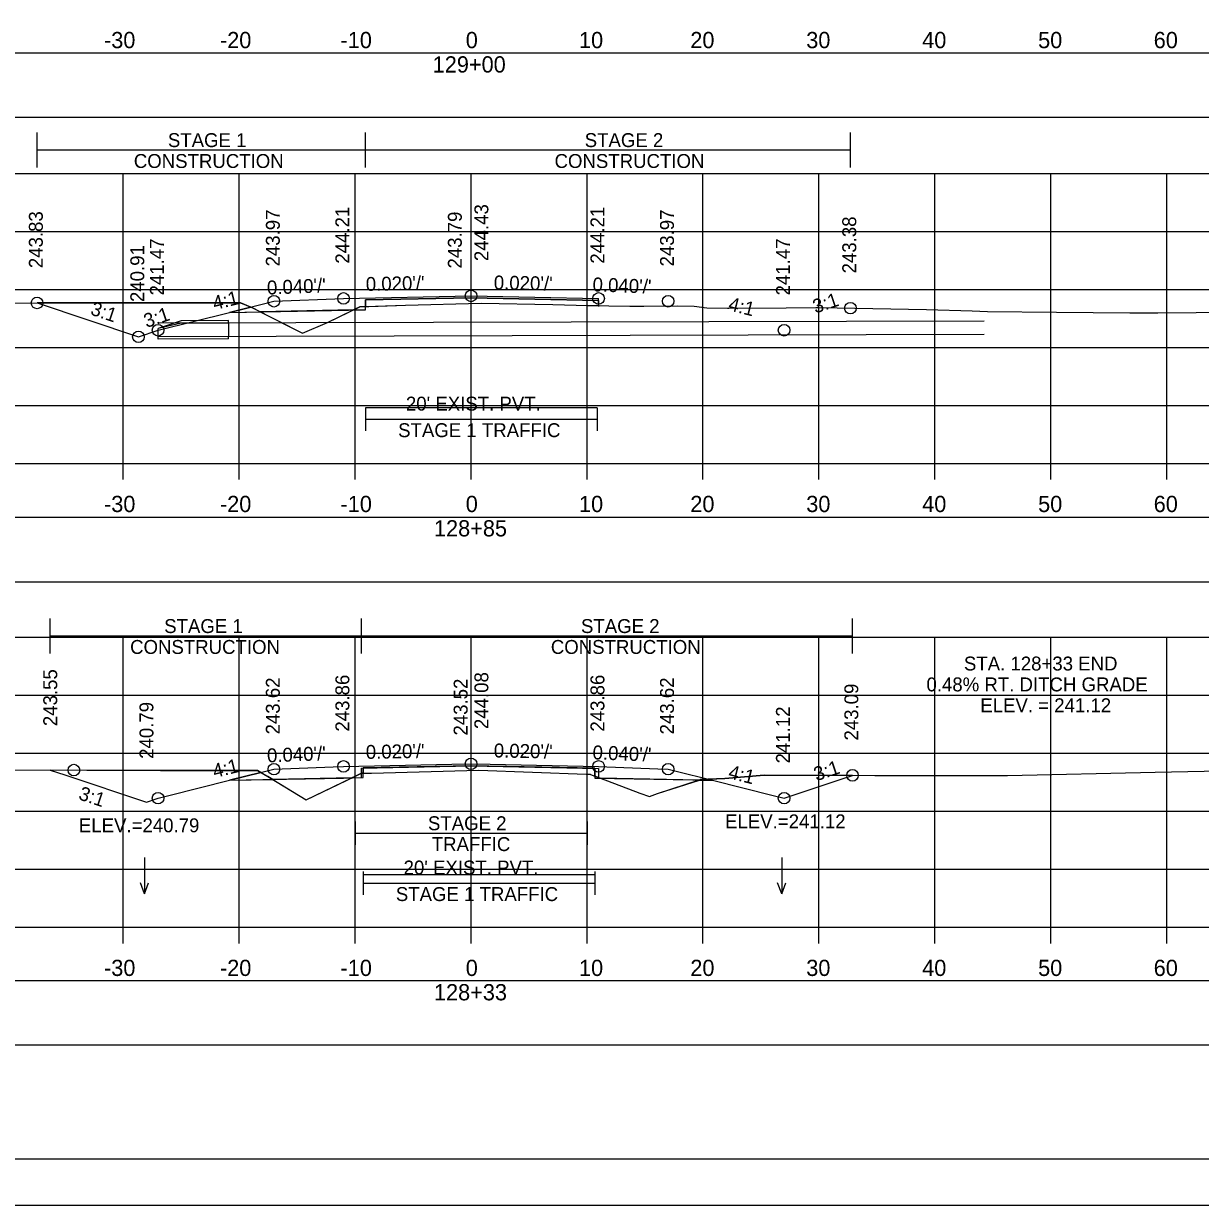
# Model space of a CAD drawing. Extents: x 1369627 to 1374022, y 380035 to 398173.
# Drawn here: x 1370140.6 to 1370242.1, y 382381.6 to 382483.5 of the extents above; entities that cross this region are included whole.
import ezdxf

# ---------------------------------------------------------------- set-up
doc = ezdxf.new("R2010")
doc.units = 0
for name, color, linetype in [('Default', 7, 'Continuous'), ('R_Alt Surface', 7, 'Continuous'), ('R_Axis', 7, 'Continuous'), ('R_Axis Annot', 7, 'Continuous'), ('R_Border', 7, 'Continuous'), ('R_Border Notes', 7, 'Continuous'), ('R_Draft', 7, 'Continuous'), ('R_Exist Surface', 7, 'Continuous'), ('R_Fin Surface', 7, 'Continuous'), ('R_Grid', 7, 'Continuous'), ('R_MOT', 7, 'Continuous'), ('R_No Plot', 7, 'Continuous'), ('R_Water', 7, 'Continuous'), ('R_Water Annot', 7, 'Continuous'), ('R_Xsect Elev', 7, 'Continuous'), ('R_Xsect Slope', 7, 'Continuous'), ('T_Vehicle Path Rt', 7, 'Continuous')]:
    doc.layers.add(name, color=color, linetype=linetype)

msp = doc.modelspace()

# ---------------------------------------------------------------- linework, layer by layer
at = {"layer": 'Default'}
for points in [[(1370029.24, 382475.43), (1370329.24, 382475.43), (1370329.24, 382480.95), (1370029.24, 382480.95)], [(1370029.24, 382435.36), (1370329.24, 382435.36), (1370329.24, 382440.89), (1370029.24, 382440.89)], [(1370029.24, 382395.42), (1370329.24, 382395.42), (1370329.24, 382400.94), (1370029.24, 382400.94)]]:
    msp.add_lwpolyline(points, close=True, dxfattribs=at)
at = {"layer": 'R_Alt Surface'}
for points in [[(1370158.41, 382458.59), (1370170.12, 382458.82), (1370170.12, 382459.66), (1370179.24, 382459.84), (1370190.24, 382459.62), (1370190.24, 382459.79)], [(1370158.41, 382418.24), (1370169.92, 382418.47), (1370169.92, 382419.31), (1370179.24, 382419.49), (1370189.92, 382419.28), (1370189.92, 382418.44), (1370200.07, 382418.24)]]:
    msp.add_lwpolyline(points, dxfattribs=at)
at = {"layer": 'R_Axis'}
for p, q in [((1370029.24, 382445.57), (1370329.24, 382445.57)), ((1370149.24, 382444.17), (1370149.24, 382445.57)), ((1370159.24, 382444.17), (1370159.24, 382445.57)), ((1370169.24, 382444.17), (1370169.24, 382445.57)), ((1370179.24, 382444.17), (1370179.24, 382445.57)), ((1370189.24, 382444.17), (1370189.24, 382445.57)), ((1370199.24, 382444.17), (1370199.24, 382445.57)), ((1370209.24, 382444.17), (1370209.24, 382445.57)), ((1370219.24, 382444.17), (1370219.24, 382445.57)), ((1370229.24, 382444.17), (1370229.24, 382445.57)), ((1370239.24, 382444.17), (1370239.24, 382445.57)), ((1370029.24, 382405.57), (1370329.24, 382405.57)), ((1370149.24, 382404.17), (1370149.24, 382405.57)), ((1370159.24, 382404.17), (1370159.24, 382405.57)), ((1370169.24, 382404.17), (1370169.24, 382405.57)), ((1370179.24, 382404.17), (1370179.24, 382405.57)), ((1370189.24, 382404.17), (1370189.24, 382405.57)), ((1370199.24, 382404.17), (1370199.24, 382405.57)), ((1370209.24, 382404.17), (1370209.24, 382405.57)), ((1370219.24, 382404.17), (1370219.24, 382405.57)), ((1370229.24, 382404.17), (1370229.24, 382405.57)), ((1370239.24, 382404.17), (1370239.24, 382405.57))]:
    msp.add_line(p, q, dxfattribs=at)
at = {"layer": 'R_Border'}
msp.add_line((1370337.42, 382385.57), (1370021.24, 382385.57), dxfattribs=at)
at = {"layer": 'R_Draft'}
for p, q in [((1370154.24, 382457.87), (1370152.24, 382457.2)), ((1370158.32, 382457.88), (1370154.24, 382457.87)), ((1370158.32, 382457.67), (1370158.32, 382457.88)), ((1370154.24, 382457.66), (1370152.24, 382457.2)), ((1370152.24, 382456.49), (1370152.24, 382457.2)), ((1370158.32, 382457.67), (1370154.24, 382457.66)), ((1370158.32, 382457.67), (1370158.32, 382456.5)), ((1370158.32, 382456.5), (1370152.24, 382456.49)), ((1370152.24, 382456.28), (1370152.24, 382456.49)), ((1370158.32, 382456.3), (1370152.24, 382456.28)), ((1370158.32, 382456.3), (1370158.32, 382456.5))]:
    msp.add_line(p, q, dxfattribs=at)
at = {"layer": 'R_Exist Surface'}
for points in [[(1370110.74, 382459.31), (1370147.06, 382459.42), (1370159.34, 382459.42), (1370160.33, 382459), (1370164.71, 382456.81), (1370166.87, 382457.73), (1370169.64, 382459.07), (1370173.58, 382459.2), (1370180.12, 382459.39), (1370186.29, 382459.26), (1370189.31, 382459.18), (1370192.93, 382459.13), (1370194.14, 382459.12), (1370197.05, 382459.14), (1370198.47, 382459.13), (1370199.58, 382458.98), (1370201.35, 382458.94), (1370201.47, 382458.94), (1370206.43, 382458.99), (1370208.97, 382459.01), (1370209.04, 382459.01), (1370209.05, 382459.01), (1370209.13, 382459.01), (1370209.17, 382459.01), (1370209.27, 382459), (1370218.52, 382458.83), (1370222.45, 382458.73), (1370223.79, 382458.66), (1370229.74, 382458.62), (1370236.05, 382458.56), (1370238.48, 382458.55), (1370255.05, 382458.68)], [(1370114.32, 382419.27), (1370152.44, 382419.08), (1370160.82, 382419.1), (1370161.7, 382418.57), (1370165.03, 382416.57), (1370169.2, 382418.57), (1370169.8, 382418.85), (1370170.64, 382418.87), (1370179.92, 382419.12), (1370189.18, 382418.77), (1370189.5, 382418.76), (1370189.54, 382418.74), (1370191.02, 382418.2), (1370193.8, 382417.13), (1370194.62, 382416.86), (1370195.32, 382417.11), (1370199.04, 382418.3), (1370201.14, 382418.41), (1370204.53, 382418.68), (1370214.08, 382418.66), (1370225.52, 382418.66), (1370238.25, 382418.93), (1370248.15, 382419.15)]]:
    msp.add_lwpolyline(points, dxfattribs=at)
at = {"layer": 'R_Fin Surface'}
for points in [[(1370141.8, 382459.4), (1370150.55, 382456.48), (1370152.24, 382457.05), (1370158.41, 382458.59), (1370162.24, 382459.55), (1370168.24, 382459.79), (1370179.24, 382460.01), (1370190.24, 382459.79)], [(1370142.94, 382419.13), (1370144.21, 382418.71), (1370151.24, 382416.36), (1370152.09, 382416.65), (1370152.24, 382416.7), (1370153.17, 382416.93), (1370158.41, 382418.24), (1370161.66, 382419.05), (1370162.24, 382419.2), (1370167.34, 382419.4), (1370168.24, 382419.44), (1370177.58, 382419.63), (1370179.24, 382419.66), (1370180.9, 382419.63), (1370190.24, 382419.44), (1370195.34, 382419.23), (1370196.24, 382419.2), (1370196.81, 382419.05), (1370200.05, 382418.25), (1370205.31, 382416.93), (1370206.24, 382416.7), (1370211.25, 382418.37), (1370212.14, 382418.67)]]:
    msp.add_lwpolyline(points, dxfattribs=at)
at = {"layer": 'R_Grid'}
for p, q in [((1370029.24, 382470.57), (1370329.24, 382470.57)), ((1370149.24, 382445.57), (1370149.24, 382470.57)), ((1370159.24, 382445.57), (1370159.24, 382470.57)), ((1370169.24, 382445.57), (1370169.24, 382470.57)), ((1370179.24, 382445.57), (1370179.24, 382470.57)), ((1370189.24, 382445.57), (1370189.24, 382470.57)), ((1370199.24, 382445.57), (1370199.24, 382470.57)), ((1370209.24, 382445.57), (1370209.24, 382470.57)), ((1370219.24, 382445.57), (1370219.24, 382470.57)), ((1370229.24, 382445.57), (1370229.24, 382470.57)), ((1370239.24, 382445.57), (1370239.24, 382470.57)), ((1370029.24, 382465.57), (1370329.24, 382465.57)), ((1370029.24, 382460.57), (1370329.24, 382460.57)), ((1370029.24, 382455.57), (1370329.24, 382455.57)), ((1370029.24, 382450.57), (1370329.24, 382450.57)), ((1370029.24, 382445.57), (1370329.24, 382445.57)), ((1370029.24, 382430.57), (1370329.24, 382430.57)), ((1370149.24, 382405.57), (1370149.24, 382430.57)), ((1370159.24, 382405.57), (1370159.24, 382430.57)), ((1370169.24, 382405.57), (1370169.24, 382430.57)), ((1370179.24, 382405.57), (1370179.24, 382430.57)), ((1370189.24, 382405.57), (1370189.24, 382430.57)), ((1370199.24, 382405.57), (1370199.24, 382430.57)), ((1370209.24, 382405.57), (1370209.24, 382430.57)), ((1370219.24, 382405.57), (1370219.24, 382430.57)), ((1370229.24, 382405.57), (1370229.24, 382430.57)), ((1370239.24, 382405.57), (1370239.24, 382430.57)), ((1370029.24, 382425.57), (1370329.24, 382425.57)), ((1370029.24, 382420.57), (1370329.24, 382420.57)), ((1370029.24, 382415.57), (1370329.24, 382415.57)), ((1370029.24, 382410.57), (1370329.24, 382410.57)), ((1370029.24, 382405.57), (1370329.24, 382405.57))]:
    msp.add_line(p, q, dxfattribs=at)
at = {"layer": 'R_MOT'}
for p, q in [((1370141.8, 382471.09), (1370141.8, 382474.09)), ((1370170.12, 382471.09), (1370170.12, 382474.09)), ((1370211.96, 382471.09), (1370211.96, 382474.09)), ((1370141.8, 382472.59), (1370211.96, 382472.59)), ((1370170.12, 382450.37), (1370170.12, 382448.37)), ((1370190.12, 382450.37), (1370190.12, 382448.37)), ((1370170.12, 382449.37), (1370190.12, 382449.37)), ((1370142.94, 382429.19), (1370142.94, 382432.19)), ((1370169.8, 382429.19), (1370169.8, 382432.19)), ((1370212.14, 382429.19), (1370212.14, 382432.19)), ((1370142.94, 382430.69), (1370212.14, 382430.69)), ((1370169.24, 382414.68), (1370169.24, 382412.68)), ((1370189.24, 382414.68), (1370189.24, 382412.68)), ((1370169.24, 382413.68), (1370189.24, 382413.68)), ((1370169.92, 382410.37), (1370169.92, 382408.37)), ((1370189.92, 382410.37), (1370189.92, 382408.37)), ((1370169.92, 382409.37), (1370189.92, 382409.37))]:
    msp.add_line(p, q, dxfattribs=at)
at = {"layer": 'R_No Plot'}
msp.add_line((1370008.84, 382381.6), (1370342.17, 382381.6), dxfattribs=at)
for points in [[(1370008.83, 382594.93), (1370342.17, 382594.93), (1370342.17, 382381.59), (1370008.83, 382381.59)], [(1370255.16, 382591.03), (1370274.78, 382591.03), (1370274.78, 382581.15), (1370290.89, 382581.15), (1370314.09, 382581.15), (1370314.09, 382548.48), (1370337.3, 382548.48), (1370337.42, 382385.57), (1370021.24, 382385.57), (1370021.24, 382591.03)]]:
    msp.add_lwpolyline(points, close=True, dxfattribs=at)
for points in [[(1370170.12, 382450.39), (1370190.12, 382450.39)], [(1370158.41, 382418.24), (1370168.24, 382418.44), (1370169.8, 382418.47), (1370169.8, 382419.3), (1370179.24, 382419.49), (1370190.24, 382419.27), (1370190.24, 382418.44), (1370190.24, 382418.44), (1370200.05, 382418.25)], [(1370169.92, 382410.12), (1370189.92, 382410.12)]]:
    msp.add_lwpolyline(points, dxfattribs=at)
for centre in [(1370141.8, 382459.4), (1370162.24, 382459.55), (1370168.24, 382459.79), (1370179.24, 382460.01), (1370190.24, 382459.79), (1370196.24, 382459.55), (1370211.96, 382458.95), (1370150.55, 382456.48), (1370152.24, 382457.05), (1370206.24, 382457.05), (1370179.24, 382419.66), (1370144.98, 382419.12), (1370162.24, 382419.2), (1370168.24, 382419.44), (1370190.24, 382419.44), (1370196.24, 382419.2), (1370212.14, 382418.67), (1370152.24, 382416.7), (1370206.24, 382416.7)]:
    msp.add_circle(centre, 0.5, dxfattribs=at)
at = {"layer": 'R_Water'}
for p, q in [((1370223.5, 382457.84), (1370152.24, 382457.66)), ((1370223.5, 382456.67), (1370152.24, 382456.49))]:
    msp.add_line(p, q, dxfattribs=at)
at = {"layer": 'R_Water Annot'}
for p, q in [((1370151.07, 382411.59), (1370151.07, 382408.45)), ((1370206.03, 382411.59), (1370206.03, 382408.45)), ((1370151.07, 382408.45), (1370150.72, 382409.41)), ((1370151.07, 382408.45), (1370151.42, 382409.41)), ((1370206.03, 382408.45), (1370205.68, 382409.41)), ((1370206.03, 382408.45), (1370206.38, 382409.41))]:
    msp.add_line(p, q, dxfattribs=at)
at = {"layer": 'R_Xsect Elev'}
for p, q in [((1370179.24, 382459.37), (1370179.24, 382469.37)), ((1370179.24, 382419.1), (1370179.24, 382429.1))]:
    msp.add_line(p, q, dxfattribs=at)
at = {"layer": 'T_Vehicle Path Rt'}
for p, q in [((1370141.8, 382459.4), (1370150.55, 382456.48)), ((1370158.41, 382458.59), (1370160.23, 382459.04)), ((1370160.23, 382459.04), (1370158.41, 382458.59)), ((1370160.23, 382459.04), (1370159.34, 382459.42)), ((1370169.09, 382458.8), (1370170.12, 382458.82)), ((1370170.12, 382458.82), (1370170.12, 382459.09)), ((1370190.24, 382459.62), (1370190.24, 382459.09)), ((1370190.24, 382459.17), (1370190.24, 382459.62)), ((1370158.41, 382458.59), (1370161.05, 382458.64)), ((1370169.09, 382458.8), (1370161.05, 382458.64)), ((1370161.12, 382418.92), (1370160.82, 382419.1)), ((1370189.92, 382418.6), (1370189.92, 382419.28)), ((1370161.12, 382418.92), (1370158.41, 382418.24)), ((1370158.41, 382418.24), (1370162.13, 382418.32)), ((1370168.95, 382418.45), (1370162.13, 382418.32)), ((1370168.95, 382418.45), (1370169.92, 382418.47)), ((1370169.92, 382418.85), (1370169.8, 382418.85)), ((1370169.92, 382418.47), (1370169.92, 382418.85)), ((1370190.38, 382418.44), (1370189.92, 382418.6)), ((1370189.92, 382418.6), (1370189.92, 382418.44)), ((1370189.92, 382418.44), (1370190.38, 382418.44)), ((1370198.94, 382418.26), (1370190.38, 382418.44)), ((1370198.94, 382418.26), (1370200.05, 382418.24)), ((1370199.7, 382418.33), (1370200.05, 382418.25)), ((1370200.05, 382418.25), (1370199.7, 382418.33))]:
    msp.add_line(p, q, dxfattribs=at)
for points in [[(1370190.24, 382459.62), (1370179.24, 382459.84), (1370170.12, 382459.66), (1370170.12, 382459.09)], [(1370159.34, 382459.42), (1370147.06, 382459.42), (1370141.8, 382459.4)], [(1370161.05, 382458.64), (1370160.33, 382459), (1370160.23, 382459.04)], [(1370170.12, 382459.09), (1370169.64, 382459.07), (1370169.09, 382458.8)], [(1370170.12, 382459.09), (1370173.58, 382459.2), (1370180.12, 382459.39), (1370186.29, 382459.26), (1370189.31, 382459.18), (1370190.24, 382459.17)], [(1370150.55, 382456.48), (1370152.24, 382457.05), (1370158.41, 382458.59)], [(1370161.05, 382458.64), (1370164.71, 382456.81), (1370166.87, 382457.73), (1370169.09, 382458.8)], [(1370160.82, 382419.1), (1370152.44, 382419.08), (1370142.94, 382419.13)], [(1370142.94, 382419.13), (1370144.21, 382418.71), (1370151.24, 382416.36), (1370152.09, 382416.65), (1370152.24, 382416.7), (1370153.17, 382416.93), (1370158.41, 382418.24), (1370161.12, 382418.92)], [(1370189.92, 382419.28), (1370179.24, 382419.49), (1370169.92, 382419.31), (1370169.92, 382418.85)], [(1370169.92, 382418.85), (1370170.64, 382418.87), (1370179.92, 382419.12), (1370189.18, 382418.77), (1370189.5, 382418.76), (1370189.54, 382418.74), (1370189.92, 382418.6)], [(1370162.13, 382418.32), (1370161.7, 382418.57), (1370161.12, 382418.92)], [(1370162.13, 382418.32), (1370165.03, 382416.57), (1370168.95, 382418.45)], [(1370169.8, 382418.85), (1370169.2, 382418.57), (1370168.95, 382418.45)], [(1370190.38, 382418.44), (1370191.02, 382418.2), (1370193.8, 382417.13), (1370194.62, 382416.86), (1370195.32, 382417.11), (1370198.94, 382418.26)], [(1370199.7, 382418.33), (1370199.04, 382418.3), (1370198.94, 382418.26)], [(1370212.14, 382418.67), (1370204.53, 382418.68), (1370201.14, 382418.41), (1370199.7, 382418.33)], [(1370200.05, 382418.25), (1370205.31, 382416.93), (1370206.24, 382416.7), (1370211.25, 382418.37), (1370212.14, 382418.67)], [(1370200.05, 382418.24), (1370200.05, 382418.25)]]:
    msp.add_lwpolyline(points, dxfattribs=at)

# ---------------------------------------------------------------- texts
at = {"layer": 'R_Axis Annot'}
for s, height, p in [('-30', 1.4, (1370147.58, 382481.37)), ('-20', 1.4, (1370157.58, 382481.37)), ('-10', 1.4, (1370167.98, 382481.37)), ('0', 1.4, (1370178.78, 382481.37)), ('10', 1.4, (1370188.55, 382481.37)), ('20', 1.4, (1370198.15, 382481.37)), ('30', 1.4, (1370208.15, 382481.37)), ('40', 1.4, (1370218.15, 382481.37)), ('50', 1.4, (1370228.15, 382481.37)), ('60', 1.4, (1370238.12, 382481.37)), ('129+00', 1.4, (1370175.93, 382479.27)), ("20' EXIST. PVT.", 1.2, (1370173.62, 382450.12)), ('-30', 1.4, (1370147.58, 382441.37)), ('-20', 1.4, (1370157.58, 382441.37)), ('-10', 1.4, (1370167.98, 382441.37)), ('0', 1.4, (1370178.78, 382441.37)), ('10', 1.4, (1370188.55, 382441.37)), ('20', 1.4, (1370198.15, 382441.37)), ('30', 1.4, (1370208.15, 382441.37)), ('40', 1.4, (1370218.15, 382441.37)), ('50', 1.4, (1370228.15, 382441.37)), ('60', 1.4, (1370238.12, 382441.37)), ('128+85', 1.4, (1370176.04, 382439.27)), ("20' EXIST. PVT.", 1.2, (1370173.42, 382410.12)), ('-30', 1.4, (1370147.58, 382401.37)), ('-20', 1.4, (1370157.58, 382401.37)), ('-10', 1.4, (1370167.98, 382401.37)), ('0', 1.4, (1370178.78, 382401.37)), ('10', 1.4, (1370188.55, 382401.37)), ('20', 1.4, (1370198.15, 382401.37)), ('30', 1.4, (1370208.15, 382401.37)), ('40', 1.4, (1370218.15, 382401.37)), ('50', 1.4, (1370228.15, 382401.37)), ('60', 1.4, (1370238.12, 382401.37)), ('128+33', 1.4, (1370176.04, 382399.27))]:
    msp.add_text(s, height=height, dxfattribs=at).set_placement(p)
at = {"layer": 'R_Border Notes'}
for s, p in [('ELEV.=241.12', (1370201.15, 382414.1)), ('ELEV.=240.79', (1370145.41, 382413.76))]:
    msp.add_text(s, height=1.2, dxfattribs=at).set_placement(p)
at = {"layer": 'R_MOT'}
for s, p in [('STAGE 1', (1370153.09, 382472.84)), ('STAGE 2', (1370189.04, 382472.84)), ('CONSTRUCTION', (1370150.15, 382471.04)), ('CONSTRUCTION', (1370186.44, 382471.04)), ('STAGE 1 TRAFFIC', (1370172.95, 382447.83)), ('STAGE 1', (1370152.77, 382430.94)), ('STAGE 2', (1370188.72, 382430.94)), ('CONSTRUCTION', (1370149.83, 382429.14)), ('CONSTRUCTION', (1370186.12, 382429.14)), ('STAGE 2', (1370175.52, 382413.94)), ('TRAFFIC', (1370175.85, 382412.14)), ('STAGE 1 TRAFFIC', (1370172.75, 382407.83))]:
    msp.add_text(s, height=1.2, dxfattribs=at).set_placement(p)
at = {"layer": 'R_No Plot'}
for s, rotation, p in [('243.97', 90, (1370196.74, 382462.55)), ('243.38', 90, (1370212.46, 382461.95)), ('241.47', 90, (1370206.74, 382460.05)), ("0.040'/'", 357.7094, (1370189.7, 382460.41)), ('3:1', 18.4349, (1370208.94, 382458.48)), ('4:1', 345.9638, (1370201.36, 382458.78))]:
    msp.add_text(s, height=1.2, rotation=rotation, dxfattribs=at).set_placement(p)
at = {"layer": 'R_Xsect Elev'}
for s, p in [('243.83', (1370142.3, 382462.4)), ('243.97', (1370162.74, 382462.55)), ('244.21', (1370168.74, 382462.79)), ('243.79', (1370178.44, 382462.37)), ('244.43', (1370180.73, 382463.01)), ('244.21', (1370190.74, 382462.79)), ('240.91', (1370151.05, 382459.48)), ('241.47', (1370152.74, 382460.05)), ('243.55', (1370143.54, 382422.91)), ('243.86', (1370168.74, 382422.44)), ('244.08', (1370180.73, 382422.66)), ('243.86', (1370190.74, 382422.44)), ('243.62', (1370162.74, 382422.2)), ('243.52', (1370178.94, 382422.1)), ('243.62', (1370196.74, 382422.2)), ('243.09', (1370212.64, 382421.67)), ('240.79', (1370151.84, 382420.09)), ('241.12', (1370206.74, 382419.7))]:
    msp.add_text(s, height=1.2, rotation=90, dxfattribs=at).set_placement(p)
for s, p in [('STA. 128+33 END ', (1370221.75, 382427.71)), ('0.48% RT. DITCH GRADE', (1370218.52, 382425.91)), ('ELEV. = 241.12', (1370223.16, 382424.11))]:
    msp.add_text(s, height=1.2, dxfattribs=at).set_placement(p)
at = {"layer": 'R_Xsect Slope'}
for s, rotation, p in [("0.040'/'", 2.2906, (1370161.66, 382460.12)), ("0.020'/'", 1.1458, (1370170.17, 382460.43)), ("0.020'/'", 358.8542, (1370181.19, 382460.57)), ('4:1', 14.0362, (1370157.12, 382458.78)), ('3:1', 341.5651, (1370146.33, 382458.42)), ('3:1', 18.4349, (1370151.24, 382457.24)), ("0.040'/'", 2.2906, (1370161.66, 382419.78)), ("0.020'/'", 1.1458, (1370170.17, 382420.08)), ("0.020'/'", 358.8542, (1370181.19, 382420.22)), ("0.040'/'", 357.7094, (1370189.7, 382420.06)), ('4:1', 14.0362, (1370157.12, 382418.43)), ('4:1', 345.9638, (1370201.36, 382418.43)), ('3:1', 18.4349, (1370209.03, 382418.16)), ('3:1', 341.5651, (1370145.31, 382416.62))]:
    msp.add_text(s, height=1.2, rotation=rotation, dxfattribs=at).set_placement(p)

doc.saveas('drawing.dxf')
